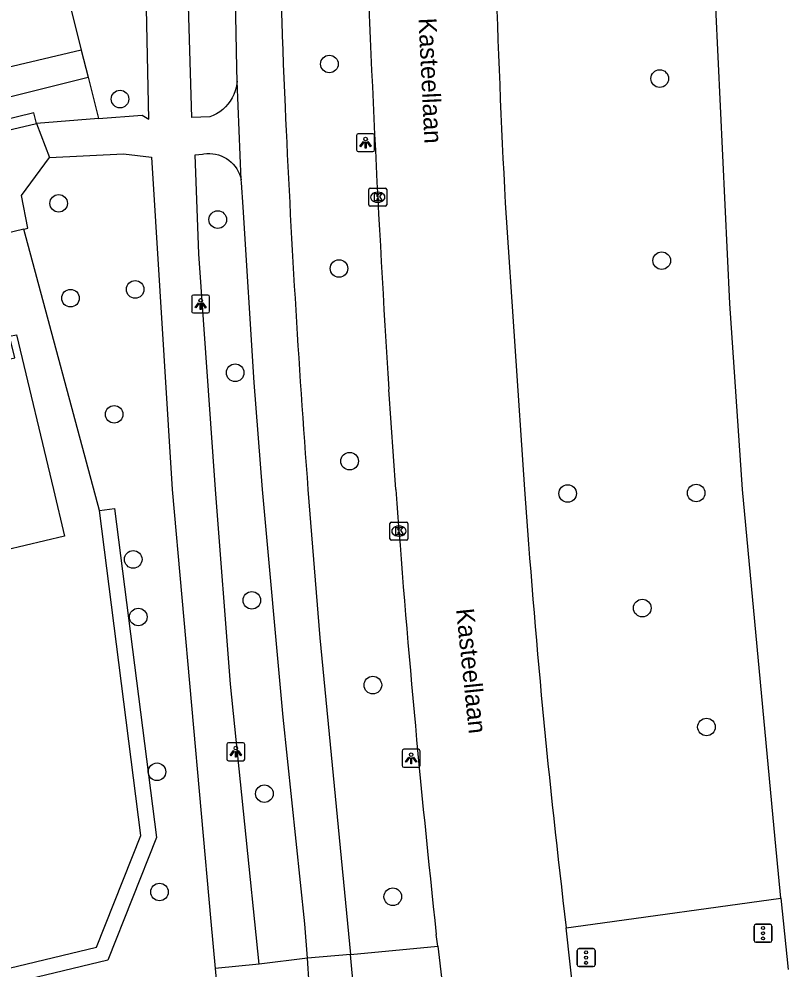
# Model space of a CAD drawing. Extents: x 157793 to 159380, y 380882 to 382313.
# Drawn here: x 158968.6 to 159011.4, y 381223.3 to 381276.1 of the extents above; entities that cross this region are included whole.
import ezdxf

# ---------------------------------------------------------------- set-up
doc = ezdxf.new("R2010")
doc.units = 0
for name, color, linetype in [('IMGEO_Boom', 7, 'Continuous'), ('IMGEO_Fietspad_gesloten', 7, 'Continuous'), ('IMGEO_Fietspad_open', 7, 'Continuous'), ('IMGEO_Groenvoorziening', 7, 'Continuous'), ('IMGEO_Hek', 7, 'Continuous'), ('IMGEO_Kolk', 7, 'Continuous'), ('IMGEO_Lichtpunt', 7, 'Continuous'), ('IMGEO_Muur', 7, 'Continuous'), ('IMGEO_Openbare_ruimte_label', 7, 'Continuous'), ('IMGEO_Pand', 7, 'Continuous'), ('IMGEO_Rijbaan_lokaal_gesloten', 7, 'Continuous'), ('IMGEO_Rijbaan_lokaal_open', 7, 'Continuous'), ('IMGEO_Verkeersregelinstallatiepaal', 7, 'Continuous'), ('IMGEO_Voetpad_open', 7, 'Continuous')]:
    doc.layers.add(name, color=color, linetype=linetype)

msp = doc.modelspace()

# ---------------------------------------------------------------- linework, layer by layer
at = {"layer": 'IMGEO_Boom'}
for centre in [(158985.895, 381273.64), (159004.257, 381272.831), (158974.257, 381271.693), (158970.844, 381265.896), (158979.689, 381264.994), (159004.367, 381262.713), (158986.43, 381262.275), (158975.099, 381261.114), (158971.505, 381260.626), (158980.655, 381256.483), (158973.929, 381254.171), (158987.017, 381251.57), (158999.139, 381249.774), (159006.28, 381249.801), (158974.99, 381246.11), (158981.581, 381243.835), (159003.286, 381243.405), (158975.27, 381242.91), (158988.311, 381239.125), (159006.853, 381236.796), (158976.313, 381234.308), (158982.282, 381233.091), (158976.451, 381227.629), (158989.417, 381227.365)]:
    msp.add_circle(centre, 0.489, dxfattribs=at)
at = {"layer": 'IMGEO_Fietspad_gesloten'}
for points in [[(158980.767, 381272.696), (158980.741, 381273.411), (158980.427, 381289.914), (158980.302, 381296.033), (158980.276, 381298.935), (158980.369, 381309.956)], [(158980.984, 381267.205), (158980.767, 381272.696)], [(158984.683, 381223.944), (158984.526, 381225.857), (158983.319, 381237.346), (158982.175, 381250), (158981.718, 381255.941), (158981.1, 381265.686), (158981.008, 381267.055), (158980.984, 381267.205)], [(158984.7, 381250), (158985.366, 381241.758), (158987.07, 381224.145)], [(158987.07, 381224.145), (158984.683, 381223.944)]]:
    msp.add_lwpolyline(points, dxfattribs=at)
for centre, radius, start, end in [((159697.33, 381302.083), 714.565, 180.446836, 182.471571), ((159681.978, 381302.309), 699.237, 182.544369, 184.29025)]:
    msp.add_arc(centre, radius, start, end, dxfattribs=at)
at = {"layer": 'IMGEO_Fietspad_open'}
for points in [[(158980.304, 381217.231), (158981.013, 381217.525), (158981.503, 381217.746), (158981.972, 381218.009), (158982.415, 381218.314), (158982.829, 381218.657), (158983.21, 381219.035), (158983.557, 381219.446), (158983.865, 381219.886), (158984.133, 381220.352), (158984.358, 381220.841), (158984.538, 381221.347), (158984.673, 381221.867), (158984.761, 381222.398), (158984.772, 381222.5), (158984.683, 381223.944)], [(158987.453, 381219.915), (158987.07, 381224.145)]]:
    msp.add_lwpolyline(points, dxfattribs=at)
at = {"layer": 'IMGEO_Groenvoorziening'}
for points in [[(158962.67, 381326.045), (158967.31, 381307.715), (158970.089, 381294.961), (158967.118, 381294.307), (158972.103, 381274.414), (158972.479, 381272.913)], [(158942.018, 381265.319), (158972.479, 381272.913)], [(158972.479, 381272.913), (158973.057, 381270.603)], [(158973.111, 381248.837), (158968.906, 381264.456)]]:
    msp.add_lwpolyline(points, dxfattribs=at)
at = {"layer": 'IMGEO_Hek'}
msp.add_lwpolyline([(158972.103, 381274.414), (158957.198, 381270.897)], dxfattribs=at)
at = {"layer": 'IMGEO_Kolk'}
for p, q in [((158988.079, 381265.811), (158988.079, 381266.663)), ((158988.154, 381266.737), (158989.006, 381266.737)), ((158988.567, 381266.517), (158988.592, 381266.517)), ((158989.08, 381266.663), (158989.08, 381265.811)), ((158989.006, 381265.737), (158988.154, 381265.737)), ((158988.59, 381265.957), (158988.565, 381265.957)), ((158989.259, 381247.257), (158989.259, 381248.109)), ((158989.334, 381248.183), (158990.186, 381248.183)), ((158990.26, 381248.109), (158990.26, 381247.257)), ((158989.747, 381247.963), (158989.772, 381247.963)), ((158990.186, 381247.183), (158989.334, 381247.183)), ((158989.77, 381247.403), (158989.745, 381247.403))]:
    msp.add_line(p, q, dxfattribs=at)
for points in [[(158988.079, 381265.811), (158988.079, 381266.663)], [(158988.154, 381266.737), (158989.006, 381266.737)], [(158989.08, 381266.663), (158989.08, 381265.811)], [(158988.4, 381266.437), (158988.523, 381266.437), (158988.523, 381266.286), (158988.653, 381266.437), (158988.817, 381266.437), (158988.671, 381266.286), (158988.824, 381266.037), (158988.672, 381266.037), (158988.587, 381266.201), (158988.523, 381266.134), (158988.523, 381266.037), (158988.4, 381266.037), (158988.4, 381266.437)], [(158989.006, 381265.737), (158988.154, 381265.737)], [(158989.259, 381247.257), (158989.259, 381248.109)], [(158989.334, 381248.183), (158990.186, 381248.183)], [(158990.26, 381248.109), (158990.26, 381247.257)], [(158989.58, 381247.883), (158989.703, 381247.883), (158989.703, 381247.732), (158989.833, 381247.883), (158989.997, 381247.883), (158989.851, 381247.732), (158990.004, 381247.483), (158989.852, 381247.483), (158989.767, 381247.647), (158989.703, 381247.58), (158989.703, 381247.483), (158989.58, 381247.483), (158989.58, 381247.883)], [(158990.186, 381247.183), (158989.334, 381247.183)]]:
    msp.add_lwpolyline(points, dxfattribs=at)
for centre, start, end in [((158988.156, 381266.661), 91.552, 178.448), ((158988.156, 381266.661), 91.552, 178.448), ((158989.004, 381266.661), 1.552, 88.448), ((158989.004, 381266.661), 1.552, 88.448), ((158988.156, 381265.813), 181.552, 268.448), ((158988.156, 381265.813), 181.552, 268.448), ((158989.004, 381265.813), 271.552, 358.448), ((158989.004, 381265.813), 271.552, 358.448), ((158989.336, 381248.107), 91.552, 178.448), ((158989.336, 381248.107), 91.552, 178.448), ((158990.184, 381248.107), 1.552, 88.448), ((158990.184, 381248.107), 1.552, 88.448), ((158989.336, 381247.259), 181.552, 268.448), ((158989.336, 381247.259), 181.552, 268.448), ((158990.184, 381247.259), 271.552, 358.448), ((158990.184, 381247.259), 271.552, 358.448)]:
    msp.add_arc(centre, 0.0765, start, end, dxfattribs=at)
for centre, major_axis, ratio, start_param, end_param in [((158988.566, 381266.237), (-0.387, 0.002), 0.722429, 4.712389, 7.853982), ((158988.591, 381266.237), (-0.39, 0.002), 0.717154, 1.570796, 4.712389), ((158989.746, 381247.683), (-0.387, 0.002), 0.722429, 4.712389, 7.853982), ((158989.771, 381247.683), (-0.39, 0.002), 0.717154, 1.570796, 4.712389)]:
    msp.add_ellipse(centre, major_axis=major_axis, ratio=ratio, start_param=start_param, end_param=end_param, dxfattribs=at)
at = {"layer": 'IMGEO_Lichtpunt'}
for p, q in [((158987.407, 381269.672), (158987.407, 381268.865)), ((158987.407, 381269.672), (158987.407, 381268.865)), ((158988.309, 381269.767), (158987.501, 381269.767)), ((158988.309, 381269.767), (158987.501, 381269.767)), ((158988.403, 381268.865), (158988.403, 381269.672)), ((158988.403, 381268.865), (158988.403, 381269.672)), ((158987.501, 381268.771), (158988.309, 381268.771)), ((158987.501, 381268.771), (158988.309, 381268.771)), ((158978.239, 381260.708), (158978.239, 381259.901)), ((158978.239, 381260.708), (158978.239, 381259.901)), ((158979.141, 381260.803), (158978.333, 381260.803)), ((158979.141, 381260.803), (158978.333, 381260.803)), ((158979.235, 381259.901), (158979.235, 381260.708)), ((158979.235, 381259.901), (158979.235, 381260.708)), ((158978.333, 381259.807), (158979.141, 381259.807)), ((158978.333, 381259.807), (158979.141, 381259.807)), ((158981.095, 381235.92), (158980.287, 381235.92)), ((158981.095, 381235.92), (158980.287, 381235.92)), ((158980.193, 381235.825), (158980.193, 381235.018)), ((158980.193, 381235.825), (158980.193, 381235.018)), ((158981.189, 381235.018), (158981.189, 381235.825)), ((158981.189, 381235.018), (158981.189, 381235.825)), ((158989.939, 381235.461), (158989.939, 381234.654)), ((158989.939, 381235.461), (158989.939, 381234.654)), ((158990.841, 381235.556), (158990.033, 381235.556)), ((158990.841, 381235.556), (158990.033, 381235.556)), ((158990.935, 381234.654), (158990.935, 381235.461)), ((158990.935, 381234.654), (158990.935, 381235.461)), ((158980.287, 381234.924), (158981.095, 381234.924)), ((158980.287, 381234.924), (158981.095, 381234.924)), ((158990.033, 381234.56), (158990.841, 381234.56)), ((158990.033, 381234.56), (158990.841, 381234.56))]:
    msp.add_line(p, q, dxfattribs=at)
for points in [[(158987.781, 381269.336), (158987.82, 381269.308), (158987.632, 381269.046), (158987.594, 381269.073), (158987.781, 381269.336)], [(158987.883, 381269.288), (158987.93, 381269.288), (158987.93, 381268.966), (158987.883, 381268.966), (158987.883, 381269.288)], [(158987.993, 381269.308), (158988.031, 381269.335), (158988.218, 381269.073), (158988.179, 381269.045), (158987.993, 381269.308)], [(158978.613, 381260.372), (158978.652, 381260.344), (158978.464, 381260.082), (158978.426, 381260.109), (158978.613, 381260.372)], [(158978.715, 381260.324), (158978.762, 381260.324), (158978.762, 381260.002), (158978.715, 381260.002), (158978.715, 381260.324)], [(158978.825, 381260.344), (158978.863, 381260.371), (158979.05, 381260.109), (158979.011, 381260.081), (158978.825, 381260.344)], [(158980.567, 381235.489), (158980.606, 381235.461), (158980.418, 381235.199), (158980.38, 381235.226), (158980.567, 381235.489)], [(158980.669, 381235.441), (158980.716, 381235.441), (158980.716, 381235.119), (158980.669, 381235.119), (158980.669, 381235.441)], [(158980.779, 381235.461), (158980.817, 381235.488), (158981.004, 381235.226), (158980.965, 381235.198), (158980.779, 381235.461)], [(158990.313, 381235.125), (158990.352, 381235.097), (158990.164, 381234.835), (158990.126, 381234.862), (158990.313, 381235.125)], [(158990.415, 381235.077), (158990.462, 381235.077), (158990.462, 381234.755), (158990.415, 381234.755), (158990.415, 381235.077)], [(158990.525, 381235.097), (158990.563, 381235.124), (158990.75, 381234.862), (158990.711, 381234.834), (158990.525, 381235.097)]]:
    msp.add_lwpolyline(points, dxfattribs=at)
for centre in [(158987.906, 381269.47), (158978.738, 381260.506), (158980.692, 381235.623), (158990.438, 381235.259)]:
    msp.add_circle(centre, 0.0994, dxfattribs=at)
for centre, start, end in [((158987.501, 381269.672), 90, 180), ((158987.501, 381269.672), 90, 180), ((158988.309, 381269.672), 0, 90), ((158988.309, 381269.672), 0, 90), ((158987.501, 381268.865), 180, 270), ((158987.501, 381268.865), 180, 270), ((158988.309, 381268.865), 270, 0), ((158988.309, 381268.865), 270, 360), ((158978.333, 381260.708), 90, 180), ((158978.333, 381260.708), 90, 180), ((158979.141, 381260.708), 0, 90), ((158979.141, 381260.708), 0, 90), ((158978.333, 381259.901), 180, 270), ((158978.333, 381259.901), 180, 270), ((158979.141, 381259.901), 270, 0), ((158979.141, 381259.901), 270, 360), ((158980.287, 381235.825), 90, 180), ((158980.287, 381235.825), 90, 180), ((158981.095, 381235.825), 0, 90), ((158981.095, 381235.825), 0, 90), ((158990.033, 381235.461), 90, 180), ((158990.033, 381235.461), 90, 180), ((158990.841, 381235.461), 0, 90), ((158990.841, 381235.461), 0, 90), ((158980.287, 381235.018), 180, 270), ((158980.287, 381235.018), 180, 270), ((158981.095, 381235.018), 270, 0), ((158981.095, 381235.018), 270, 360), ((158990.033, 381234.654), 180, 270), ((158990.033, 381234.654), 180, 270), ((158990.841, 381234.654), 270, 0), ((158990.841, 381234.654), 270, 360)]:
    msp.add_arc(centre, 0.0946, start, end, dxfattribs=at)
at = {"layer": 'IMGEO_Muur'}
for points in [[(158973.111, 381248.837), (158973.955, 381248.944), (158976.287, 381230.648), (158973.574, 381223.845), (158947.985, 381217.683), (158934.461, 381215.093), (158934.15, 381216.744), (158914.048, 381212.68), (158913.626, 381214.306), (158902.235, 381211.897), (158880.429, 381207.629), (158871.965, 381211.266), (158852.462, 381207.27), (158835.11, 381205.371), (158831.255, 381204.95), (158831.162, 381205.795), (158835.726, 381206.294), (158836.023, 381206.326)], [(158836.023, 381206.326), (158852.331, 381208.11), (158872.055, 381212.152), (158880.524, 381208.514), (158902.066, 381212.73), (158914.245, 381215.305), (158914.669, 381213.673), (158934.826, 381217.748), (158935.139, 381216.088), (158947.805, 381218.514), (158972.948, 381224.569), (158975.416, 381230.759), (158973.111, 381248.837)]]:
    msp.add_lwpolyline(points, dxfattribs=at)
at = {"layer": 'IMGEO_Pand'}
msp.add_lwpolyline([(158958.387, 381257.014), (158965.004, 381258.596), (158965.146, 381258.63), (158965.618, 381256.655), (158968.404, 381257.321), (158968.12, 381258.507), (158968.5, 381258.597), (158970.55, 381250), (158971.172, 381247.394), (158965.691, 381246.107), (158964.174, 381249.253), (158960.432, 381248.374)], dxfattribs=at)
at = {"layer": 'IMGEO_Rijbaan_lokaal_gesloten'}
for points in [[(159010.991, 381227.28), (159010.668, 381230.572), (159008.854, 381250), (159008.146, 381260.333), (159006.981, 381285.016), (159006.826, 381296.352), (159006.872, 381299.322), (159006.774, 381301.346), (159006.812, 381304.538)], [(158995.662, 381265.922), (158996.745, 381250)], [(158989.588, 381250), (158989.202, 381255.561)], [(159010.991, 381227.28), (159011.187, 381225.302), (159011.386, 381223.323)], [(158999.478, 381221.773), (158999.059, 381225.637)], [(158991.913, 381224.612), (158991.836, 381225.272)], [(158991.913, 381224.612), (158992.367, 381220.819)]]:
    msp.add_lwpolyline(points, dxfattribs=at)
for centre, radius, start, end in [((159793.652, 381305.803), 798.986, 180.971974, 182.861113), ((159881.775, 381312.806), 894.407, 181.851186, 183.669604), ((159679.304, 381300.235), 691.543, 184.165766, 186.223091), ((159467.27, 381282.399), 471.639, 183.93902, 186.91234)]:
    msp.add_arc(centre, radius, start, end, dxfattribs=at)
at = {"layer": 'IMGEO_Rijbaan_lokaal_open'}
for points in [[(158941.405, 381263.678), (158969.621, 381270.34)], [(158969.621, 381270.34), (158970.332, 381268.436)], [(158968.906, 381264.456), (158969.137, 381264.512), (158968.774, 381266.336), (158970.332, 381268.436)], [(158968.906, 381264.456), (158957.537, 381261.722), (158957.278, 381262.898), (158937.248, 381258.103), (158937.52, 381256.931), (158917.019, 381252), (158917.231, 381250.819), (158885.275, 381243.32)]]:
    msp.add_lwpolyline(points, dxfattribs=at)
at = {"layer": 'IMGEO_Verkeersregelinstallatiepaal'}
for p, q in [((159009.502, 381224.935), (159009.502, 381225.735)), ((159009.502, 381225.735), (159009.502, 381224.935)), ((159009.602, 381225.835), (159010.392, 381225.835)), ((159010.392, 381225.835), (159009.602, 381225.835)), ((159010.492, 381225.735), (159010.492, 381224.935)), ((159010.492, 381224.935), (159010.492, 381225.735)), ((159010.392, 381224.835), (159009.602, 381224.835)), ((159009.602, 381224.835), (159010.392, 381224.835)), ((158999.669, 381223.581), (158999.669, 381224.381)), ((158999.669, 381224.381), (158999.669, 381223.581)), ((158999.769, 381224.481), (159000.559, 381224.481)), ((159000.559, 381224.481), (158999.769, 381224.481)), ((159000.659, 381224.381), (159000.659, 381223.581)), ((159000.659, 381223.581), (159000.659, 381224.381)), ((159000.559, 381223.481), (158999.769, 381223.481)), ((158999.769, 381223.481), (159000.559, 381223.481))]:
    msp.add_line(p, q, dxfattribs=at)
for centre in [(159009.997, 381225.625), (159009.997, 381225.335), (159009.997, 381225.045), (159000.164, 381224.271), (159000.164, 381223.981), (159000.164, 381223.691)]:
    msp.add_circle(centre, 0.085, dxfattribs=at)
for centre, start, end in [((159009.602, 381225.735), 90, 180), ((159009.602, 381225.735), 90, 180), ((159010.392, 381225.735), 0, 90), ((159010.392, 381225.735), 360, 90), ((159009.602, 381224.935), 180, 270), ((159009.602, 381224.935), 180, 270), ((159010.392, 381224.935), 270, 0), ((159010.392, 381224.935), 270, 0), ((158999.769, 381224.381), 90, 180), ((158999.769, 381224.381), 90, 180), ((159000.559, 381224.381), 0, 90), ((159000.559, 381224.381), 360, 90), ((158999.769, 381223.581), 180, 270), ((158999.769, 381223.581), 180, 270), ((159000.559, 381223.581), 270, 0), ((159000.559, 381223.581), 270, 0)]:
    msp.add_arc(centre, 0.1, start, end, dxfattribs=at)
at = {"layer": 'IMGEO_Voetpad_open'}
for points in [[(158973.057, 381270.603), (158975.491, 381270.789), (158975.857, 381270.582), (158975.326, 381296.074), (158975.608, 381315.202), (158975.618, 381315.821), (158975.616, 381316.115)], [(158980.767, 381272.696), (158980.75, 381272.548), (158980.711, 381272.344), (158980.653, 381272.143), (158980.578, 381271.949), (158980.486, 381271.762), (158980.377, 381271.584), (158980.253, 381271.416), (158980.114, 381271.261), (158979.963, 381271.118), (158979.798, 381270.989), (158979.624, 381270.876), (158979.439, 381270.779), (158979.247, 381270.698), (158978.255, 381270.67), (158977.709, 381288.674), (158977.727, 381297.346), (158977.728, 381304.497), (158977.795, 381310.021), (158980.369, 381309.956)], [(158969.621, 381270.34), (158969.472, 381270.936), (158943.817, 381264.651)], [(158973.057, 381270.603), (158969.621, 381270.34)], [(158970.332, 381268.436), (158974.447, 381268.647), (158976.012, 381268.462), (158977.146, 381250), (158979.309, 381225.993), (158979.545, 381223.373)], [(158981.987, 381223.622), (158980.403, 381239.179), (158979.56, 381250), (158978.635, 381263.094), (158978.433, 381268.6), (158978.843, 381268.629), (158978.92, 381268.642), (158979.082, 381268.66), (158979.245, 381268.663), (158979.408, 381268.651), (158979.569, 381268.625), (158979.727, 381268.585), (158979.881, 381268.53), (158980.029, 381268.462), (158980.171, 381268.381), (158980.305, 381268.288), (158980.43, 381268.183), (158980.545, 381268.068), (158980.65, 381267.942), (158980.742, 381267.808), (158980.823, 381267.666), (158980.89, 381267.517), (158980.944, 381267.363), (158980.984, 381267.205)], [(158999.059, 381225.637), (159000, 381225.766), (159010.991, 381227.28)], [(158987.07, 381224.145), (158991.913, 381224.612)], [(158984.683, 381223.944), (158981.987, 381223.622)], [(158979.545, 381223.373), (158979.751, 381221.089), (158979.74, 381221.033), (158979.688, 381220.827), (158979.618, 381220.625), (158979.53, 381220.431), (158979.426, 381220.246), (158979.305, 381220.07), (158979.168, 381219.906), (158979.018, 381219.755), (158978.855, 381219.618), (158978.68, 381219.496), (158970.464, 381216.885), (158967.355, 381216.187), (158897.759, 381206.582), (158893.665, 381206.06), (158893.527, 381206.521), (158883.263, 381206.66), (158874.905, 381205.816), (158853.076, 381202.606), (158835.983, 381200.446)], [(158981.987, 381223.622), (158979.545, 381223.373)]]:
    msp.add_lwpolyline(points, dxfattribs=at)

# ---------------------------------------------------------------- texts
at = {"layer": 'IMGEO_Openbare_ruimte_label'}
for rotation, p in [(272.8081, (158990.842, 381276.181)), (275.967, (158992.928, 381243.339))]:
    msp.add_text('Kasteellaan', height=1, rotation=rotation, dxfattribs=at).set_placement(p)

doc.saveas('drawing.dxf')
